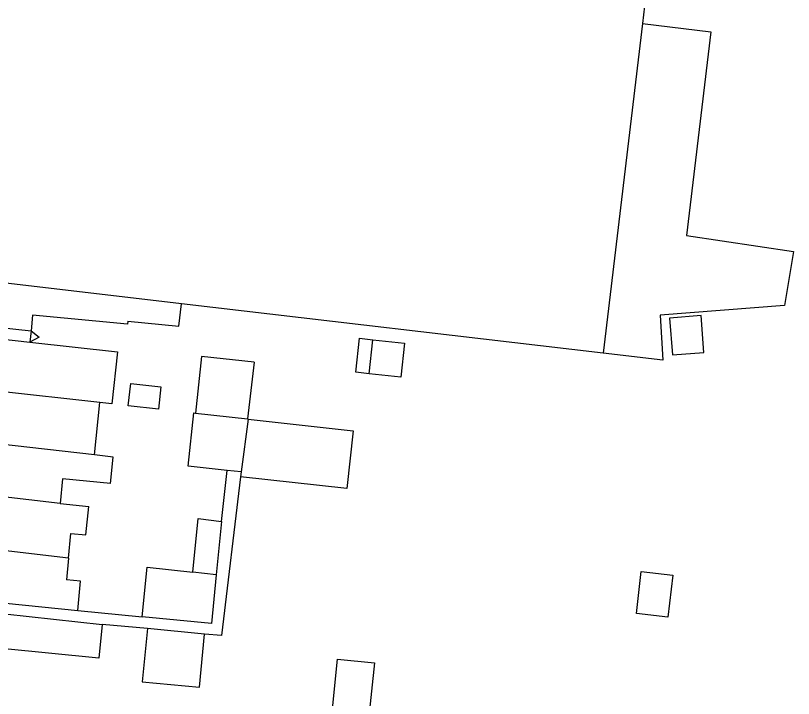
# Model space of a CAD drawing. Extents: x 132998 to 136004, y 396998 to 398512.
# Drawn here: x 133737.1 to 133810.7, y 397238.6 to 397303.2 of the extents above; entities that cross this region are included whole.
import ezdxf

# ---------------------------------------------------------------- set-up
doc = ezdxf.new("R2010")
doc.units = 0
for name, color, linetype in [('gg-afsc-erfafscheiding', 7, 'Continuous'), ('gg-bbg-gedigitaliseerde bebouwing', 7, 'Continuous'), ('gg-bbg-gedigitaliseerde bebouwing onder overbouw', 7, 'Continuous'), ('gg-bbg-gedigitaliseerde bijgebouw', 7, 'Continuous'), ('gg-bbg-gedigitaliseerde overbouw', 7, 'Continuous'), ('gg-bbg-luifel en loopbrug', 7, 'Continuous'), ('gg-bbg-tussenscheiding', 7, 'Continuous')]:
    doc.layers.add(name, color=color, linetype=linetype)

msp = doc.modelspace()

# ---------------------------------------------------------------- linework, layer by layer
at = {"layer": 'gg-afsc-erfafscheiding'}
for p, q in [((133756.588, 397255.381), (133757.138, 397260.21)), ((133742.992, 397246.971), (133749.092, 397246.369)), ((133749.577, 397245.241), (133745.302, 397245.646))]:
    msp.add_line(p, q, dxfattribs=at)
for points in [[(133738.577, 397273.429), (133739.348, 397272.811), (133738.472, 397272.359)], [(133758.396, 397259.618), (133756.579, 397244.579), (133754.981, 397244.73)]]:
    msp.add_lwpolyline(points, dxfattribs=at)
at = {"layer": 'gg-bbg-gedigitaliseerde bebouwing'}
for p, q in [((133796.801, 397305.743), (133796.414, 397302.491)), ((133796.414, 397302.491), (133792.704, 397271.291)), ((133792.704, 397271.291), (133752.807, 397275.973)), ((133744.588, 397261.669), (133745.079, 397266.636)), ((133741.549, 397259.414), (133741.323, 397257.094)), ((133746.1, 397258.969), (133741.549, 397259.414)), ((133741.323, 397257.094), (133744.03, 397256.79)), ((133742.117, 397251.917), (133741.935, 397249.852)), ((133736.189, 397247.643), (133742.992, 397246.971)), ((133736.09, 397246.631), (133745.302, 397245.646))]:
    msp.add_line(p, q, dxfattribs=at)
for points in [[(133747.731, 397274.335), (133752.56, 397273.862), (133752.807, 397275.973)], [(133747.731, 397274.335), (133747.702, 397274.036), (133738.722, 397274.914), (133738.577, 397273.429)], [(133738.472, 397272.359), (133746.756, 397271.441), (133746.21, 397266.51), (133745.079, 397266.636)], [(133746.1, 397258.969), (133746.344, 397261.466), (133744.588, 397261.669)], [(133742.117, 397251.917), (133742.345, 397254.255), (133743.769, 397254.116), (133744.03, 397256.79)], [(133742.992, 397246.971), (133743.263, 397249.721), (133741.935, 397249.852)], [(133745.302, 397245.646), (133744.991, 397242.46), (133735.767, 397243.362), (133735.541, 397241.048)]]:
    msp.add_lwpolyline(points, dxfattribs=at)
at = {"layer": 'gg-bbg-gedigitaliseerde bebouwing onder overbouw'}
for p, q in [((133730.168, 397274.28), (133738.577, 397273.429)), ((133730.069, 397273.274), (133738.472, 397272.359))]:
    msp.add_line(p, q, dxfattribs=at)
at = {"layer": 'gg-bbg-gedigitaliseerde bijgebouw'}
for p, q in [((133770.547, 397269.357), (133770.904, 397272.576)), ((133759.681, 397270.445), (133759.055, 397265.079)), ((133759.055, 397265.079), (133759.115, 397265.072)), ((133758.45, 397260.064), (133757.138, 397260.21)), ((133758.45, 397260.064), (133758.396, 397259.618)), ((133756.588, 397255.381), (133756.089, 397250.328)), ((133754.981, 397244.73), (133749.577, 397245.241))]:
    msp.add_line(p, q, dxfattribs=at)
for points in [[(133802.234, 397271.368), (133801.965, 397274.858), (133798.974, 397274.627), (133799.243, 397271.137), (133802.234, 397271.368)], [(133770.904, 397272.576), (133773.914, 397272.242), (133773.558, 397269.024), (133770.547, 397269.357)], [(133759.681, 397270.445), (133754.711, 397270.996), (133754.117, 397265.629)], [(133757.138, 397260.21), (133753.429, 397260.623), (133753.988, 397265.643), (133754.117, 397265.629)], [(133759.115, 397265.072), (133769.054, 397263.965), (133768.445, 397258.499), (133758.396, 397259.618)], [(133753.867, 397250.581), (133754.369, 397255.659), (133756.588, 397255.381)], [(133749.092, 397246.369), (133749.556, 397251.071), (133753.867, 397250.581)], [(133756.089, 397250.328), (133755.634, 397245.723), (133749.092, 397246.369)], [(133799.279, 397250.309), (133798.83, 397246.334), (133795.849, 397246.672), (133796.298, 397250.646), (133799.279, 397250.309)], [(133749.577, 397245.241), (133749.1, 397240.199), (133754.504, 397239.688), (133754.981, 397244.73)], [(133770.441, 397236.033), (133766.952, 397236.394), (133767.57, 397242.36), (133771.06, 397241.998), (133770.441, 397236.033)]]:
    msp.add_lwpolyline(points, dxfattribs=at)
at = {"layer": 'gg-bbg-gedigitaliseerde overbouw'}
msp.add_line((133738.577, 397273.429), (133738.472, 397272.359), dxfattribs=at)
at = {"layer": 'gg-bbg-luifel en loopbrug'}
for points in [[(133796.414, 397302.491), (133802.881, 397301.722), (133800.589, 397282.45), (133810.698, 397280.926), (133809.858, 397275.822), (133798.078, 397274.913), (133798.33, 397270.631), (133792.704, 397271.291)], [(133770.547, 397269.357), (133769.294, 397269.496), (133769.65, 397272.715), (133770.904, 397272.576)], [(133750.623, 397266.018), (133747.776, 397266.335), (133748.008, 397268.435), (133750.856, 397268.12), (133750.623, 397266.018)]]:
    msp.add_lwpolyline(points, dxfattribs=at)
at = {"layer": 'gg-bbg-tussenscheiding'}
for p, q in [((133752.807, 397275.973), (133730.593, 397278.579)), ((133745.079, 397266.636), (133729.584, 397268.362)), ((133754.117, 397265.629), (133759.055, 397265.079)), ((133759.115, 397265.072), (133758.45, 397260.064)), ((133744.588, 397261.669), (133729.101, 397263.463)), ((133741.323, 397257.094), (133728.613, 397258.522)), ((133742.117, 397251.917), (133728.118, 397253.51)), ((133756.089, 397250.328), (133753.867, 397250.581))]:
    msp.add_line(p, q, dxfattribs=at)

doc.saveas('drawing.dxf')
